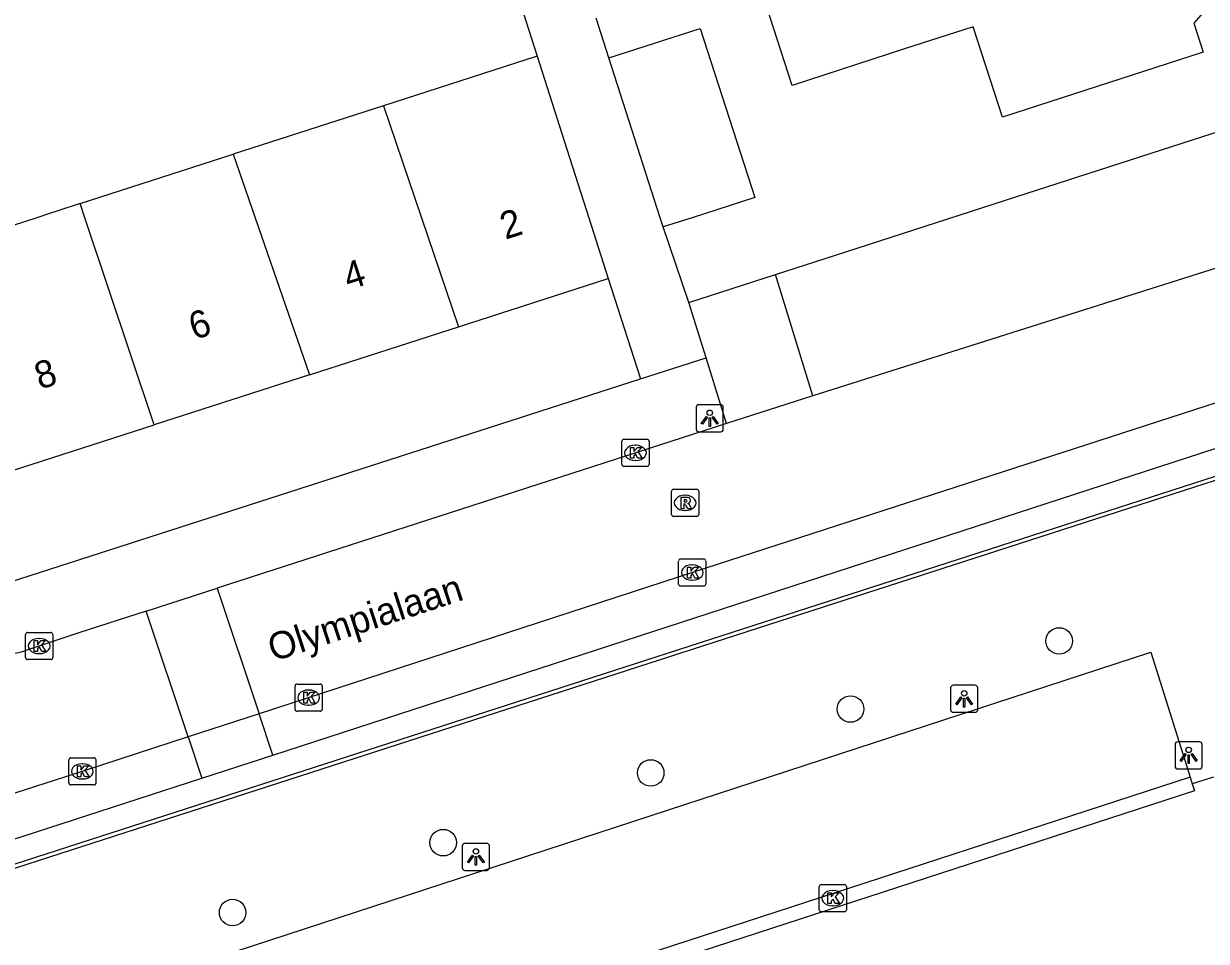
# Model space of a CAD drawing. Extents: x 158087 to 159494, y 382905 to 383981.
# Drawn here: x 159352.8 to 159396.37, y 383223.36 to 383257.14 of the extents above; entities that cross this region are included whole.
import ezdxf

# ---------------------------------------------------------------- set-up
doc = ezdxf.new("R2010")
doc.units = 0
for name, color, linetype in [('IMGEO_Boom', 7, 'Continuous'), ('IMGEO_Groenvoorziening', 7, 'Continuous'), ('IMGEO_Hek', 7, 'Continuous'), ('IMGEO_Kolk', 7, 'Continuous'), ('IMGEO_Lichtpunt', 7, 'Continuous'), ('IMGEO_Muur', 7, 'Continuous'), ('IMGEO_Openbare_ruimte_label', 7, 'Continuous'), ('IMGEO_Pand', 7, 'Continuous'), ('IMGEO_Pand_nummerreeks', 7, 'Continuous'), ('IMGEO_Parkeervlak_gesloten', 7, 'Continuous'), ('IMGEO_Parkeervlak_open', 7, 'Continuous'), ('IMGEO_Rijbaan_lokaal_gesloten', 7, 'Continuous'), ('IMGEO_Rijbaan_lokaal_open', 7, 'Continuous'), ('IMGEO_Rioolput', 7, 'Continuous'), ('IMGEO_Voetpad_open', 7, 'Continuous')]:
    doc.layers.add(name, color=color, linetype=linetype)

msp = doc.modelspace()

# ---------------------------------------------------------------- linework, layer by layer
at = {"layer": 'IMGEO_Boom'}
for centre in [(159390.952, 383234.417), (159383.263, 383231.911), (159375.903, 383229.557), (159368.259, 383226.991), (159360.503, 383224.416)]:
    msp.add_circle(centre, 0.489, dxfattribs=at)
at = {"layer": 'IMGEO_Groenvoorziening'}
msp.add_lwpolyline([(159407.71, 383233.551), (159405.29, 383241.063), (159402.327, 383242.137), (159346.907, 383224.25), (159340.304, 383222.119), (159337.458, 383219.848), (159337.239, 383219.945)], dxfattribs=at)
at = {"layer": 'IMGEO_Hek'}
msp.add_lwpolyline([(159405.29, 383241.063), (159402.327, 383242.137), (159346.907, 383224.25)], dxfattribs=at)
at = {"layer": 'IMGEO_Kolk'}
for p, q in [((159374.841, 383240.915), (159374.841, 383241.767)), ((159374.916, 383241.841), (159375.768, 383241.841)), ((159375.329, 383241.621), (159375.354, 383241.621)), ((159375.842, 383241.767), (159375.842, 383240.915)), ((159375.352, 383241.061), (159375.327, 383241.061)), ((159375.768, 383240.841), (159374.916, 383240.841)), ((159376.933, 383236.509), (159376.933, 383237.361)), ((159377.008, 383237.435), (159377.86, 383237.435)), ((159377.421, 383237.215), (159377.446, 383237.215)), ((159377.934, 383237.361), (159377.934, 383236.509)), ((159377.444, 383236.655), (159377.419, 383236.655)), ((159377.86, 383236.435), (159377.008, 383236.435)), ((159352.875, 383233.804), (159352.875, 383234.656)), ((159352.95, 383234.73), (159353.802, 383234.73)), ((159353.363, 383234.51), (159353.388, 383234.51)), ((159353.876, 383234.656), (159353.876, 383233.804)), ((159353.802, 383233.73), (159352.95, 383233.73)), ((159353.386, 383233.95), (159353.361, 383233.95)), ((159362.801, 383231.904), (159362.801, 383232.756)), ((159362.876, 383232.83), (159363.728, 383232.83)), ((159363.802, 383232.756), (159363.802, 383231.904)), ((159363.289, 383232.61), (159363.314, 383232.61)), ((159363.312, 383232.05), (159363.287, 383232.05)), ((159363.728, 383231.83), (159362.876, 383231.83)), ((159354.543, 383230.115), (159355.395, 383230.115)), ((159354.468, 383229.189), (159354.468, 383230.041)), ((159354.956, 383229.895), (159354.981, 383229.895)), ((159355.469, 383230.041), (159355.469, 383229.189)), ((159354.979, 383229.335), (159354.954, 383229.335)), ((159355.395, 383229.115), (159354.543, 383229.115)), ((159382.111, 383224.52), (159382.111, 383225.372)), ((159382.186, 383225.446), (159383.038, 383225.446)), ((159383.112, 383225.372), (159383.112, 383224.52)), ((159382.599, 383225.226), (159382.624, 383225.226)), ((159383.038, 383224.446), (159382.186, 383224.446)), ((159382.622, 383224.666), (159382.597, 383224.666))]:
    msp.add_line(p, q, dxfattribs=at)
for points in [[(159374.841, 383240.915), (159374.841, 383241.767)], [(159374.916, 383241.841), (159375.768, 383241.841)], [(159375.162, 383241.541), (159375.285, 383241.541), (159375.285, 383241.39), (159375.415, 383241.541), (159375.579, 383241.541), (159375.433, 383241.39), (159375.586, 383241.141), (159375.434, 383241.141), (159375.349, 383241.305), (159375.285, 383241.238), (159375.285, 383241.141), (159375.162, 383241.141), (159375.162, 383241.541)], [(159375.842, 383241.767), (159375.842, 383240.915)], [(159375.768, 383240.841), (159374.916, 383240.841)], [(159376.933, 383236.509), (159376.933, 383237.361)], [(159377.008, 383237.435), (159377.86, 383237.435)], [(159377.254, 383237.135), (159377.377, 383237.135), (159377.377, 383236.984), (159377.507, 383237.135), (159377.671, 383237.135), (159377.525, 383236.984), (159377.678, 383236.735), (159377.526, 383236.735), (159377.441, 383236.899), (159377.377, 383236.832), (159377.377, 383236.735), (159377.254, 383236.735), (159377.254, 383237.135)], [(159377.934, 383237.361), (159377.934, 383236.509)], [(159377.86, 383236.435), (159377.008, 383236.435)], [(159352.875, 383233.804), (159352.875, 383234.656)], [(159352.95, 383234.73), (159353.802, 383234.73)], [(159353.876, 383234.656), (159353.876, 383233.804)], [(159353.196, 383234.43), (159353.319, 383234.43), (159353.319, 383234.279), (159353.449, 383234.43), (159353.613, 383234.43), (159353.467, 383234.279), (159353.62, 383234.03), (159353.468, 383234.03), (159353.383, 383234.194), (159353.319, 383234.127), (159353.319, 383234.03), (159353.196, 383234.03), (159353.196, 383234.43)], [(159353.802, 383233.73), (159352.95, 383233.73)], [(159362.801, 383231.904), (159362.801, 383232.756)], [(159362.876, 383232.83), (159363.728, 383232.83)], [(159363.802, 383232.756), (159363.802, 383231.904)], [(159363.122, 383232.53), (159363.245, 383232.53), (159363.245, 383232.379), (159363.375, 383232.53), (159363.539, 383232.53), (159363.393, 383232.379), (159363.546, 383232.13), (159363.394, 383232.13), (159363.309, 383232.294), (159363.245, 383232.227), (159363.245, 383232.13), (159363.122, 383232.13), (159363.122, 383232.53)], [(159363.728, 383231.83), (159362.876, 383231.83)], [(159354.543, 383230.115), (159355.395, 383230.115)], [(159354.468, 383229.189), (159354.468, 383230.041)], [(159354.789, 383229.815), (159354.912, 383229.815), (159354.912, 383229.664), (159355.042, 383229.815), (159355.206, 383229.815), (159355.06, 383229.664), (159355.213, 383229.415), (159355.061, 383229.415), (159354.976, 383229.579), (159354.912, 383229.512), (159354.912, 383229.415), (159354.789, 383229.415), (159354.789, 383229.815)], [(159355.469, 383230.041), (159355.469, 383229.189)], [(159355.395, 383229.115), (159354.543, 383229.115)], [(159382.111, 383224.52), (159382.111, 383225.372)], [(159382.186, 383225.446), (159383.038, 383225.446)], [(159383.112, 383225.372), (159383.112, 383224.52)], [(159382.432, 383225.146), (159382.555, 383225.146), (159382.555, 383224.995), (159382.685, 383225.146), (159382.849, 383225.146), (159382.703, 383224.995), (159382.856, 383224.746), (159382.704, 383224.746), (159382.619, 383224.91), (159382.555, 383224.843), (159382.555, 383224.746), (159382.432, 383224.746), (159382.432, 383225.146)], [(159383.038, 383224.446), (159382.186, 383224.446)]]:
    msp.add_lwpolyline(points, dxfattribs=at)
for centre, start, end in [((159374.918, 383241.765), 91.552, 178.448), ((159374.918, 383241.765), 91.552, 178.448), ((159375.766, 383241.765), 1.552, 88.448), ((159375.766, 383241.765), 1.552, 88.448), ((159374.918, 383240.917), 181.552, 268.448), ((159374.918, 383240.917), 181.552, 268.448), ((159375.766, 383240.917), 271.552, 358.448), ((159375.766, 383240.917), 271.552, 358.448), ((159377.01, 383237.359), 91.552, 178.448), ((159377.01, 383237.359), 91.552, 178.448), ((159377.858, 383237.359), 1.552, 88.448), ((159377.858, 383237.359), 1.552, 88.448), ((159377.01, 383236.511), 181.552, 268.448), ((159377.01, 383236.511), 181.552, 268.448), ((159377.858, 383236.511), 271.552, 358.448), ((159377.858, 383236.511), 271.552, 358.448), ((159352.952, 383234.654), 91.552, 178.448), ((159352.952, 383234.654), 91.552, 178.448), ((159353.8, 383234.654), 1.552, 88.448), ((159353.8, 383234.654), 1.552, 88.448), ((159352.952, 383233.806), 181.552, 268.448), ((159352.952, 383233.806), 181.552, 268.448), ((159353.8, 383233.806), 271.552, 358.448), ((159353.8, 383233.806), 271.552, 358.448), ((159362.878, 383232.754), 91.552, 178.448), ((159362.878, 383232.754), 91.552, 178.448), ((159363.726, 383232.754), 1.552, 88.448), ((159363.726, 383232.754), 1.552, 88.448), ((159362.878, 383231.906), 181.552, 268.448), ((159362.878, 383231.906), 181.552, 268.448), ((159363.726, 383231.906), 271.552, 358.448), ((159363.726, 383231.906), 271.552, 358.448), ((159354.545, 383230.039), 91.552, 178.448), ((159354.545, 383230.039), 91.552, 178.448), ((159355.393, 383230.039), 1.552, 88.448), ((159355.393, 383230.039), 1.552, 88.448), ((159354.545, 383229.191), 181.552, 268.448), ((159354.545, 383229.191), 181.552, 268.448), ((159355.393, 383229.191), 271.552, 358.448), ((159355.393, 383229.191), 271.552, 358.448), ((159382.188, 383225.37), 91.552, 178.448), ((159382.188, 383225.37), 91.552, 178.448), ((159383.036, 383225.37), 1.552, 88.448), ((159383.036, 383225.37), 1.552, 88.448), ((159382.188, 383224.522), 181.552, 268.448), ((159382.188, 383224.522), 181.552, 268.448), ((159383.036, 383224.522), 271.552, 358.448), ((159383.036, 383224.522), 271.552, 358.448)]:
    msp.add_arc(centre, 0.0765, start, end, dxfattribs=at)
for centre, major_axis, ratio, start_param, end_param in [((159375.328, 383241.341), (-0.387, 0.002), 0.722429, 4.712389, 7.853982), ((159375.353, 383241.341), (-0.39, 0.002), 0.717154, 1.570796, 4.712389), ((159377.42, 383236.935), (-0.387, 0.002), 0.722429, 4.712389, 7.853982), ((159377.445, 383236.935), (-0.39, 0.002), 0.717154, 1.570796, 4.712389), ((159353.362, 383234.23), (-0.387, 0.002), 0.722429, 4.712389, 7.853982), ((159353.387, 383234.23), (-0.39, 0.002), 0.717154, 1.570796, 4.712389), ((159363.288, 383232.33), (-0.387, 0.002), 0.722429, 4.712389, 7.853982), ((159363.313, 383232.33), (-0.39, 0.002), 0.717154, 1.570796, 4.712389), ((159354.955, 383229.615), (-0.387, 0.002), 0.722429, 4.712389, 7.853982), ((159354.98, 383229.615), (-0.39, 0.002), 0.717154, 1.570796, 4.712389), ((159382.598, 383224.946), (-0.387, 0.002), 0.722429, 4.712389, 7.853982), ((159382.623, 383224.946), (-0.39, 0.002), 0.717154, 1.570796, 4.712389)]:
    msp.add_ellipse(centre, major_axis=major_axis, ratio=ratio, start_param=start_param, end_param=end_param, dxfattribs=at)
at = {"layer": 'IMGEO_Lichtpunt'}
for p, q in [((159377.581, 383243.02), (159377.581, 383242.213)), ((159377.581, 383243.02), (159377.581, 383242.213)), ((159378.483, 383243.115), (159377.675, 383243.115)), ((159378.483, 383243.115), (159377.675, 383243.115)), ((159378.577, 383242.213), (159378.577, 383243.02)), ((159378.577, 383242.213), (159378.577, 383243.02)), ((159377.675, 383242.119), (159378.483, 383242.119)), ((159377.675, 383242.119), (159378.483, 383242.119)), ((159387.855, 383232.786), (159387.047, 383232.786)), ((159387.855, 383232.786), (159387.047, 383232.786)), ((159386.953, 383232.691), (159386.953, 383231.884)), ((159386.953, 383232.691), (159386.953, 383231.884)), ((159387.949, 383231.884), (159387.949, 383232.691)), ((159387.949, 383231.884), (159387.949, 383232.691)), ((159387.047, 383231.79), (159387.855, 383231.79)), ((159387.047, 383231.79), (159387.855, 383231.79)), ((159395.222, 383230.609), (159395.222, 383229.802)), ((159395.222, 383230.609), (159395.222, 383229.802)), ((159396.124, 383230.704), (159395.316, 383230.704)), ((159396.124, 383230.704), (159395.316, 383230.704)), ((159396.218, 383229.802), (159396.218, 383230.609)), ((159396.218, 383229.802), (159396.218, 383230.609)), ((159395.316, 383229.708), (159396.124, 383229.708)), ((159395.316, 383229.708), (159396.124, 383229.708)), ((159368.964, 383226.871), (159368.964, 383226.064)), ((159368.964, 383226.871), (159368.964, 383226.064)), ((159369.866, 383226.966), (159369.058, 383226.966)), ((159369.866, 383226.966), (159369.058, 383226.966)), ((159369.96, 383226.064), (159369.96, 383226.871)), ((159369.96, 383226.064), (159369.96, 383226.871)), ((159369.058, 383225.97), (159369.866, 383225.97)), ((159369.058, 383225.97), (159369.866, 383225.97))]:
    msp.add_line(p, q, dxfattribs=at)
for points in [[(159377.955, 383242.684), (159377.994, 383242.656), (159377.806, 383242.394), (159377.768, 383242.421), (159377.955, 383242.684)], [(159378.057, 383242.636), (159378.104, 383242.636), (159378.104, 383242.314), (159378.057, 383242.314), (159378.057, 383242.636)], [(159378.167, 383242.656), (159378.205, 383242.683), (159378.392, 383242.421), (159378.353, 383242.393), (159378.167, 383242.656)], [(159387.327, 383232.355), (159387.366, 383232.327), (159387.178, 383232.065), (159387.14, 383232.092), (159387.327, 383232.355)], [(159387.429, 383232.307), (159387.476, 383232.307), (159387.476, 383231.985), (159387.429, 383231.985), (159387.429, 383232.307)], [(159387.539, 383232.327), (159387.577, 383232.354), (159387.764, 383232.092), (159387.725, 383232.064), (159387.539, 383232.327)], [(159395.596, 383230.273), (159395.635, 383230.245), (159395.447, 383229.983), (159395.409, 383230.01), (159395.596, 383230.273)], [(159395.698, 383230.225), (159395.745, 383230.225), (159395.745, 383229.903), (159395.698, 383229.903), (159395.698, 383230.225)], [(159395.808, 383230.245), (159395.846, 383230.272), (159396.033, 383230.01), (159395.994, 383229.982), (159395.808, 383230.245)], [(159369.338, 383226.535), (159369.377, 383226.507), (159369.189, 383226.245), (159369.151, 383226.272), (159369.338, 383226.535)], [(159369.44, 383226.487), (159369.487, 383226.487), (159369.487, 383226.165), (159369.44, 383226.165), (159369.44, 383226.487)], [(159369.55, 383226.507), (159369.588, 383226.534), (159369.775, 383226.272), (159369.736, 383226.244), (159369.55, 383226.507)]]:
    msp.add_lwpolyline(points, dxfattribs=at)
for centre in [(159378.08, 383242.818), (159387.452, 383232.489), (159395.721, 383230.407), (159369.463, 383226.669)]:
    msp.add_circle(centre, 0.0994, dxfattribs=at)
for centre, start, end in [((159377.675, 383243.02), 90, 180), ((159377.675, 383243.02), 90, 180), ((159378.483, 383243.02), 0, 90), ((159378.483, 383243.02), 0, 90), ((159377.675, 383242.213), 180, 270), ((159377.675, 383242.213), 180, 270), ((159378.483, 383242.213), 270, 0), ((159378.483, 383242.213), 270, 360), ((159387.047, 383232.691), 90, 180), ((159387.047, 383232.691), 90, 180), ((159387.855, 383232.691), 0, 90), ((159387.855, 383232.691), 0, 90), ((159387.047, 383231.884), 180, 270), ((159387.047, 383231.884), 180, 270), ((159387.855, 383231.884), 270, 0), ((159387.855, 383231.884), 270, 360), ((159395.316, 383230.609), 90, 180), ((159395.316, 383230.609), 90, 180), ((159396.124, 383230.609), 0, 90), ((159396.124, 383230.609), 0, 90), ((159395.316, 383229.802), 180, 270), ((159395.316, 383229.802), 180, 270), ((159396.124, 383229.802), 270, 0), ((159396.124, 383229.802), 270, 360), ((159369.058, 383226.871), 90, 180), ((159369.058, 383226.871), 90, 180), ((159369.866, 383226.871), 0, 90), ((159369.866, 383226.871), 0, 90), ((159369.058, 383226.064), 180, 270), ((159369.058, 383226.064), 180, 270), ((159369.866, 383226.064), 270, 0), ((159369.866, 383226.064), 270, 360)]:
    msp.add_arc(centre, 0.0946, start, end, dxfattribs=at)
at = {"layer": 'IMGEO_Muur'}
msp.add_lwpolyline([(159383.092, 383248.747), (159389.766, 383250.902)], dxfattribs=at)
at = {"layer": 'IMGEO_Pand'}
for points in [[(159394.196, 383262.365), (159395.246, 383259.121), (159395.79, 383259.005), (159396.261, 383257.55), (159395.909, 383257.16), (159396.254, 383256.093), (159388.862, 383253.701), (159387.784, 383257.031), (159385.256, 383256.213), (159381.114, 383254.873), (159380.16, 383257.822), (159386.816, 383260.022)], [(159374.358, 383255.886), (159377.731, 383256.972), (159379.738, 383250.74), (159377.43, 383250), (159376.363, 383249.658)], [(159371.719, 383255.943), (159366.064, 383254.122)], [(159371.719, 383255.943), (159372.814, 383252.521), (159373.623, 383250), (159374.342, 383247.76)], [(159376.363, 383249.658), (159376.253, 383250), (159374.358, 383255.886)], [(159366.064, 383254.122), (159360.525, 383252.338)], [(159366.064, 383254.122), (159367.463, 383250), (159368.825, 383245.984)], [(159354.886, 383250.523), (159360.525, 383252.338)], [(159360.525, 383252.338), (159361.333, 383250), (159363.333, 383244.215)], [(159354.886, 383250.523), (159354.062, 383250.257), (159353.716, 383250.137), (159353.292, 383250), (159348.958, 383248.598), (159351.587, 383240.433), (159357.61, 383242.372)], [(159357.61, 383242.372), (159355.061, 383250), (159354.886, 383250.523)], [(159368.825, 383245.984), (159374.342, 383247.76)], [(159363.333, 383244.215), (159368.825, 383245.984)], [(159363.333, 383244.215), (159357.61, 383242.372)]]:
    msp.add_lwpolyline(points, dxfattribs=at)
at = {"layer": 'IMGEO_Parkeervlak_gesloten'}
msp.add_lwpolyline([(159362.002, 383218.408), (159360.6, 383222.987), (159394.326, 383233.999), (159395.778, 383229.403)], dxfattribs=at)
at = {"layer": 'IMGEO_Parkeervlak_open'}
for points in [[(159361.982, 383230.215), (159361.476, 383231.736)], [(159358.862, 383230.884), (159359.368, 383229.365)]]:
    msp.add_lwpolyline(points, dxfattribs=at)
at = {"layer": 'IMGEO_Rijbaan_lokaal_gesloten'}
for points in [[(159396.64, 383229.408), (159395.855, 383229.159)], [(159395.855, 383229.159), (159395.936, 383228.904), (159362.654, 383218.081), (159367.16, 383204.108), (159366.667, 383203.942)]]:
    msp.add_lwpolyline(points, dxfattribs=at)
at = {"layer": 'IMGEO_Rijbaan_lokaal_open'}
for points in [[(159400.934, 383249.484), (159399.214, 383248.928), (159381.874, 383243.445)], [(159401.524, 383244.711), (159400.293, 383244.338), (159377.486, 383236.953), (159361.476, 383231.736)], [(159381.874, 383243.445), (159378.69, 383242.421)], [(159378.69, 383242.421), (159359.937, 383236.363)], [(159357.32, 383235.518), (159359.937, 383236.363)], [(159359.937, 383236.363), (159361.476, 383231.736)], [(159357.32, 383235.518), (159354.876, 383234.728), (159352.853, 383234.055)], [(159358.862, 383230.884), (159357.32, 383235.518)], [(159361.476, 383231.736), (159358.862, 383230.884)], [(159358.862, 383230.884), (159355.037, 383229.638), (159349.22, 383227.771)], [(159395.778, 383229.403), (159362.002, 383218.408)], [(159395.778, 383229.403), (159395.855, 383229.159)]]:
    msp.add_lwpolyline(points, dxfattribs=at)
msp.add_arc((159351.946, 383236.988), 3.07, 248.7401, 287.1772, dxfattribs=at)
at = {"layer": 'IMGEO_Rioolput'}
for p, q in [((159376.672, 383239.074), (159376.672, 383239.926)), ((159376.747, 383240), (159377.599, 383240)), ((159377.16, 383239.78), (159377.185, 383239.78)), ((159377.673, 383239.926), (159377.673, 383239.074)), ((159377.599, 383239), (159376.747, 383239)), ((159377.183, 383239.22), (159377.158, 383239.22))]:
    msp.add_line(p, q, dxfattribs=at)
for points in [[(159376.672, 383239.074), (159376.672, 383239.926)], [(159376.747, 383240), (159377.599, 383240)], [(159377.261, 383239.698), (159377.009, 383239.7), (159377.009, 383239.3)], [(159377.673, 383239.926), (159377.673, 383239.074)], [(159377.009, 383239.3), (159377.133, 383239.3), (159377.133, 383239.462), (159377.144, 383239.462)], [(159377.187, 383239.619), (159377.133, 383239.619), (159377.133, 383239.538)], [(159377.133, 383239.538), (159377.185, 383239.538)], [(159377.191, 383239.433), (159377.262, 383239.3), (159377.402, 383239.3), (159377.337, 383239.426)], [(159377.599, 383239), (159376.747, 383239)]]:
    msp.add_lwpolyline(points, dxfattribs=at)
for centre, radius, start, end in [((159376.749, 383239.924), 0.0765, 91.552, 178.448), ((159376.749, 383239.924), 0.0765, 91.552, 178.448), ((159377.26, 383239.588), 0.109, 350.3612, 89.416), ((159377.597, 383239.924), 0.0765, 1.552, 88.448), ((159377.597, 383239.924), 0.0765, 1.552, 88.448), ((159377.143, 383239.409), 0.0533, 26.0293, 88.6989), ((159377.169, 383239.727), 0.19, 274.7715, 282.9687), ((159377.193, 383239.523), 0.0964, 77.0061, 93.1865), ((159377.207, 383239.58), 0.0378, 276.6634, 79.6772), ((159377.258, 383239.588), 0.112, 277.5842, 350.9817), ((159377.242, 383239.373), 0.108, 29.5134, 73.7905), ((159376.749, 383239.076), 0.0765, 181.552, 268.448), ((159376.749, 383239.076), 0.0765, 181.552, 268.448), ((159377.597, 383239.076), 0.0765, 271.552, 358.448), ((159377.597, 383239.076), 0.0765, 271.552, 358.448)]:
    msp.add_arc(centre, radius, start, end, dxfattribs=at)
for centre, major_axis, ratio, start_param, end_param in [((159377.159, 383239.5), (-0.387, 0.002), 0.722429, 4.712389, 7.853982), ((159377.184, 383239.5), (-0.39, 0.002), 0.717154, 1.570796, 4.712389)]:
    msp.add_ellipse(centre, major_axis=major_axis, ratio=ratio, start_param=start_param, end_param=end_param, dxfattribs=at)
at = {"layer": 'IMGEO_Voetpad_open'}
for points in [[(159333.494, 383283.672), (159344.338, 383250), (159347.941, 383238.813), (159352.283, 383236.577), (159375.532, 383244.062)], [(159365.173, 383268.717), (159368.269, 383266.725), (159371.719, 383255.943)], [(159374.358, 383255.886), (159373.89, 383257.341)], [(159380.495, 383247.909), (159383.092, 383248.747), (159389.766, 383250.902), (159398.869, 383253.841)], [(159377.312, 383246.881), (159376.363, 383249.658)], [(159374.342, 383247.76), (159375.532, 383244.062)], [(159377.312, 383246.881), (159380.495, 383247.909)], [(159381.874, 383243.445), (159380.495, 383247.909)], [(159377.944, 383244.839), (159377.312, 383246.881)], [(159375.532, 383244.062), (159377.944, 383244.839)], [(159378.69, 383242.421), (159377.944, 383244.839)], [(159361.982, 383230.215), (159399.304, 383242.351)], [(159405.402, 383241.039), (159402.216, 383242.251), (159348.1, 383224.784), (159342.532, 383222.987), (159340.202, 383222.223), (159337.239, 383219.945)], [(159359.368, 383229.365), (159361.982, 383230.215)], [(159352.329, 383227.086), (159359.368, 383229.365)]]:
    msp.add_lwpolyline(points, dxfattribs=at)

# ---------------------------------------------------------------- texts
at = {"layer": 'IMGEO_Openbare_ruimte_label'}
msp.add_text('Olympialaan', height=1, rotation=18.0001, dxfattribs=at).set_placement((159362, 383233.65))
at = {"layer": 'IMGEO_Pand_nummerreeks'}
for s, rotation, p in [('2', 17.8441, (159370.548, 383249.187)), ('4', 17.8483, (159364.774, 383247.327)), ('6', 17.8483, (159359.085, 383245.495)), ('8', 17.8483, (159353.401, 383243.665))]:
    msp.add_text(s, height=1, rotation=rotation, dxfattribs=at).set_placement(p)

doc.saveas('drawing.dxf')
